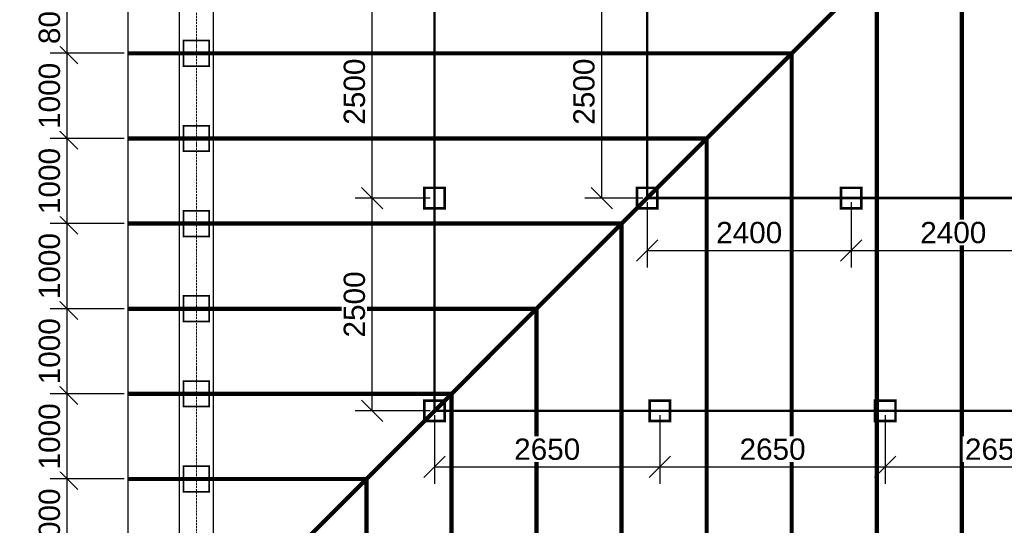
# Model space of a CAD drawing. Header units: millimetres. Extents: x 363306 to 7757304, y 1022887 to 1207196.
# Tile 680 of 1056: x 2357701 to 2369279, y 1071321 to 1077260. Entities that reach past the tile are written whole.
import ezdxf

# ---------------------------------------------------------------- set-up
doc = ezdxf.new("R2010")
doc.units = ezdxf.units.MM
doc.linetypes.add('ACAD_ISO10W100', pattern=[18, 12, -3, 0, -3])
doc.layers.add('0 @ 100', color=7, linetype='Continuous')
doc.layers.add('A3 pdf uchun', color=7, linetype='Continuous')
doc.layers.add('3 Стойка 150x150', color=94, linetype='Continuous', lineweight=30)
doc.styles.add('Arial Gyr', font='arial.ttf')
doc.styles.add('ViTEXT', font='isocpeur.TTF')
doc.styles.add('ГОСТ 2.304', font='isocpeui.ttf')
doc.dimstyles.new('9580548', dxfattribs={"dimtxt": 250, "dimasz": 250, "dimexe": 200, "dimexo": 50, "dimgap": 80, "dimtad": 1, "dimtxsty": 'Arial Gyr', "dimblk": 'OBLIQUE', "dimcen": 2.5, "dimadec": 0, "dimazin": 0, "dimtfac": 1, "dimtmove": 0, "dimatfit": 1, "dimldrblk": 'OBLIQUE', "dimfxl": 0, "dimarcsym": 0})

# ---------------------------------------------------------------- blocks, each defined once
blk = doc.blocks.new('*U2050')
at = {"color": 5, "lineweight": 0, "const_width": 20}
blk.add_lwpolyline([(-150, 150), (150, 150), (150, -150), (-150, -150)], close=True, dxfattribs=at)
blk = doc.blocks.new('*U2051')
at = {"layer": 'A3 pdf uchun', "color": 0, "linetype": 'ByBlock', "lineweight": -2, "transparency": 16777216}
for p in [(0, 6000), (0, 5000), (0, 4000), (0, 3000), (0, 2000), (0, 1000), (0, 0)]:
    blk.add_blockref('*U2050', p, dxfattribs=at)
blk = doc.blocks.new('_Oblique')
at = {"color": 0, "linetype": 'ByBlock', "lineweight": -2}
blk.add_line((-0.5, -0.5), (0.5, 0.5), dxfattribs=at)
blk = doc.blocks.new('*D2295')
at = {"color": 0, "lineweight": -2, "ltscale": 0.05, "transparency": 16777216}
for p, q in [((2358929, 1071865), (2358060, 1071865)), ((2358260, 1070865), (2358260, 1071865)), ((2358929, 1070865), (2358060, 1070865))]:
    blk.add_line(p, q, dxfattribs=at)
at = {"layer": 'Defpoints', "color": 0, "lineweight": 30, "ltscale": 0.05, "transparency": 16777216}
for p in [(2358260, 1071865), (2358979, 1071865), (2358979, 1070865)]:
    blk.add_point(p, dxfattribs=at)
at = {"color": 0, "lineweight": -2, "ltscale": 0.05, "transparency": 16777216, "xscale": 250, "yscale": 250, "zscale": 250}
for p, rotation in [((2358260, 1071865), 90), ((2358260, 1070865), 270)]:
    blk.add_blockref('_Oblique', p, dxfattribs=dict(at, rotation=rotation))
at = {"color": 0, "lineweight": 0, "ltscale": 0.05, "transparency": 16777216, "insert": (2358052, 1071365), "char_height": 250, "attachment_point": 5, "rotation": 90, "style": 'Arial Gyr', "bg_fill": 3, "box_fill_scale": 1.1, "bg_fill_color": 256, "bg_fill_true_color": 13158600, "bg_fill_transparency": 0}
blk.add_mtext('1000', dxfattribs=at)
blk = doc.blocks.new('*D2296')
at = {"color": 0, "lineweight": -2, "ltscale": 0.05, "transparency": 16777216}
for p, q in [((2358929, 1072865), (2358060, 1072865)), ((2358260, 1071865), (2358260, 1072865)), ((2358929, 1071865), (2358060, 1071865))]:
    blk.add_line(p, q, dxfattribs=at)
at = {"layer": 'Defpoints', "color": 0, "lineweight": 30, "ltscale": 0.05, "transparency": 16777216}
for p in [(2358260, 1072865), (2358979, 1072865), (2358979, 1071865)]:
    blk.add_point(p, dxfattribs=at)
at = {"color": 0, "lineweight": -2, "ltscale": 0.05, "transparency": 16777216, "xscale": 250, "yscale": 250, "zscale": 250}
for p, rotation in [((2358260, 1072865), 90), ((2358260, 1071865), 270)]:
    blk.add_blockref('_Oblique', p, dxfattribs=dict(at, rotation=rotation))
at = {"color": 0, "lineweight": 0, "ltscale": 0.05, "transparency": 16777216, "insert": (2358052, 1072365), "char_height": 250, "attachment_point": 5, "rotation": 90, "style": 'Arial Gyr', "bg_fill": 3, "box_fill_scale": 1.1, "bg_fill_color": 256, "bg_fill_true_color": 13158600, "bg_fill_transparency": 0}
blk.add_mtext('1000', dxfattribs=at)
blk = doc.blocks.new('*D2297')
at = {"color": 0, "lineweight": -2, "ltscale": 0.05, "transparency": 16777216}
for p, q in [((2358929, 1073865), (2358060, 1073865)), ((2358260, 1072865), (2358260, 1073865)), ((2358929, 1072865), (2358060, 1072865))]:
    blk.add_line(p, q, dxfattribs=at)
at = {"layer": 'Defpoints', "color": 0, "lineweight": 30, "ltscale": 0.05, "transparency": 16777216}
for p in [(2358260, 1073865), (2358979, 1073865), (2358979, 1072865)]:
    blk.add_point(p, dxfattribs=at)
at = {"color": 0, "lineweight": -2, "ltscale": 0.05, "transparency": 16777216, "xscale": 250, "yscale": 250, "zscale": 250}
for p, rotation in [((2358260, 1073865), 90), ((2358260, 1072865), 270)]:
    blk.add_blockref('_Oblique', p, dxfattribs=dict(at, rotation=rotation))
at = {"color": 0, "lineweight": 0, "ltscale": 0.05, "transparency": 16777216, "insert": (2358052, 1073365), "char_height": 250, "attachment_point": 5, "rotation": 90, "style": 'Arial Gyr', "bg_fill": 3, "box_fill_scale": 1.1, "bg_fill_color": 256, "bg_fill_true_color": 13158600, "bg_fill_transparency": 0}
blk.add_mtext('1000', dxfattribs=at)
blk = doc.blocks.new('*D2298')
at = {"color": 0, "lineweight": -2, "ltscale": 0.05, "transparency": 16777216}
for p, q in [((2358929, 1074865), (2358060, 1074865)), ((2358260, 1073865), (2358260, 1074865)), ((2358929, 1073865), (2358060, 1073865))]:
    blk.add_line(p, q, dxfattribs=at)
at = {"layer": 'Defpoints', "color": 0, "lineweight": 30, "ltscale": 0.05, "transparency": 16777216}
for p in [(2358260, 1074865), (2358979, 1074865), (2358979, 1073865)]:
    blk.add_point(p, dxfattribs=at)
at = {"color": 0, "lineweight": -2, "ltscale": 0.05, "transparency": 16777216, "xscale": 250, "yscale": 250, "zscale": 250}
for p, rotation in [((2358260, 1074865), 90), ((2358260, 1073865), 270)]:
    blk.add_blockref('_Oblique', p, dxfattribs=dict(at, rotation=rotation))
at = {"color": 0, "lineweight": 0, "ltscale": 0.05, "transparency": 16777216, "insert": (2358052, 1074365), "char_height": 250, "attachment_point": 5, "rotation": 90, "style": 'Arial Gyr', "bg_fill": 3, "box_fill_scale": 1.1, "bg_fill_color": 256, "bg_fill_true_color": 13158600, "bg_fill_transparency": 0}
blk.add_mtext('1000', dxfattribs=at)
blk = doc.blocks.new('*D2299')
at = {"color": 0, "lineweight": -2, "ltscale": 0.05, "transparency": 16777216}
for p, q in [((2358929, 1075865), (2358060, 1075865)), ((2358260, 1074865), (2358260, 1075865)), ((2358929, 1074865), (2358060, 1074865))]:
    blk.add_line(p, q, dxfattribs=at)
at = {"layer": 'Defpoints', "color": 0, "lineweight": 30, "ltscale": 0.05, "transparency": 16777216}
for p in [(2358260, 1075865), (2358979, 1075865), (2358979, 1074865)]:
    blk.add_point(p, dxfattribs=at)
at = {"color": 0, "lineweight": -2, "ltscale": 0.05, "transparency": 16777216, "xscale": 250, "yscale": 250, "zscale": 250}
for p, rotation in [((2358260, 1075865), 90), ((2358260, 1074865), 270)]:
    blk.add_blockref('_Oblique', p, dxfattribs=dict(at, rotation=rotation))
at = {"color": 0, "lineweight": 0, "ltscale": 0.05, "transparency": 16777216, "insert": (2358052, 1075365), "char_height": 250, "attachment_point": 5, "rotation": 90, "style": 'Arial Gyr', "bg_fill": 3, "box_fill_scale": 1.1, "bg_fill_color": 256, "bg_fill_true_color": 13158600, "bg_fill_transparency": 0}
blk.add_mtext('1000', dxfattribs=at)
blk = doc.blocks.new('*D2300')
at = {"color": 0, "lineweight": -2, "ltscale": 0.05, "transparency": 16777216}
for p, q in [((2358929, 1076865), (2358060, 1076865)), ((2358260, 1075865), (2358260, 1076865)), ((2358929, 1075865), (2358060, 1075865))]:
    blk.add_line(p, q, dxfattribs=at)
at = {"layer": 'Defpoints', "color": 0, "lineweight": 30, "ltscale": 0.05, "transparency": 16777216}
for p in [(2358260, 1076865), (2358979, 1076865), (2358979, 1075865)]:
    blk.add_point(p, dxfattribs=at)
at = {"color": 0, "lineweight": -2, "ltscale": 0.05, "transparency": 16777216, "xscale": 250, "yscale": 250, "zscale": 250}
for p, rotation in [((2358260, 1076865), 90), ((2358260, 1075865), 270)]:
    blk.add_blockref('_Oblique', p, dxfattribs=dict(at, rotation=rotation))
at = {"color": 0, "lineweight": 0, "ltscale": 0.05, "transparency": 16777216, "insert": (2358052, 1076365), "char_height": 250, "attachment_point": 5, "rotation": 90, "style": 'Arial Gyr', "bg_fill": 3, "box_fill_scale": 1.1, "bg_fill_color": 256, "bg_fill_true_color": 13158600, "bg_fill_transparency": 0}
blk.add_mtext('1000', dxfattribs=at)
blk = doc.blocks.new('*D2301')
at = {"color": 0, "lineweight": -2, "ltscale": 0.05, "transparency": 16777216}
for p, q in [((2358929, 1077665), (2358060, 1077665)), ((2358260, 1076865), (2358260, 1077665)), ((2358929, 1076865), (2358060, 1076865))]:
    blk.add_line(p, q, dxfattribs=at)
at = {"layer": 'Defpoints', "color": 0, "lineweight": 30, "ltscale": 0.05, "transparency": 16777216}
for p in [(2358260, 1077665), (2358979, 1077665), (2358979, 1076865)]:
    blk.add_point(p, dxfattribs=at)
at = {"color": 0, "lineweight": -2, "ltscale": 0.05, "transparency": 16777216, "xscale": 250, "yscale": 250, "zscale": 250}
for p, rotation in [((2358260, 1077665), 90), ((2358260, 1076865), 270)]:
    blk.add_blockref('_Oblique', p, dxfattribs=dict(at, rotation=rotation))
at = {"color": 0, "lineweight": 0, "ltscale": 0.05, "transparency": 16777216, "insert": (2358052, 1077265), "char_height": 250, "attachment_point": 5, "rotation": 90, "style": 'Arial Gyr', "bg_fill": 3, "box_fill_scale": 1.1, "bg_fill_color": 256, "bg_fill_true_color": 13158600, "bg_fill_transparency": 0}
blk.add_mtext('800', dxfattribs=at)
blk = doc.blocks.new('*D2268')
at = {"color": 0, "lineweight": -2, "ltscale": 0.05, "transparency": 16777216}
for p, q in [((2362529, 1075165), (2361645, 1075165)), ((2361845, 1072665), (2361845, 1075165)), ((2362529, 1072665), (2361645, 1072665))]:
    blk.add_line(p, q, dxfattribs=at)
at = {"layer": 'Defpoints', "color": 0, "lineweight": 30, "ltscale": 0.05, "transparency": 16777216}
for p in [(2361845, 1075165), (2362579, 1075165), (2362579, 1072665)]:
    blk.add_point(p, dxfattribs=at)
at = {"color": 0, "lineweight": -2, "ltscale": 0.05, "transparency": 16777216, "xscale": 250, "yscale": 250, "zscale": 250}
for p, rotation in [((2361845, 1075165), 90), ((2361845, 1072665), 270)]:
    blk.add_blockref('_Oblique', p, dxfattribs=dict(at, rotation=rotation))
at = {"color": 0, "lineweight": 0, "ltscale": 0.05, "transparency": 16777216, "insert": (2361638, 1073915), "char_height": 250, "attachment_point": 5, "rotation": 90, "style": 'Arial Gyr', "bg_fill": 3, "box_fill_scale": 1.1, "bg_fill_color": 256, "bg_fill_true_color": 13158600, "bg_fill_transparency": 0}
blk.add_mtext('2500', dxfattribs=at)
blk = doc.blocks.new('*D2269')
at = {"color": 0, "lineweight": -2, "ltscale": 0.05, "transparency": 16777216}
for p, q in [((2362529, 1077665), (2361645, 1077665)), ((2361845, 1075165), (2361845, 1077665)), ((2362529, 1075165), (2361645, 1075165))]:
    blk.add_line(p, q, dxfattribs=at)
at = {"layer": 'Defpoints', "color": 0, "lineweight": 30, "ltscale": 0.05, "transparency": 16777216}
for p in [(2361845, 1077665), (2362579, 1077665), (2362579, 1075165)]:
    blk.add_point(p, dxfattribs=at)
at = {"color": 0, "lineweight": -2, "ltscale": 0.05, "transparency": 16777216, "xscale": 250, "yscale": 250, "zscale": 250}
for p, rotation in [((2361845, 1077665), 90), ((2361845, 1075165), 270)]:
    blk.add_blockref('_Oblique', p, dxfattribs=dict(at, rotation=rotation))
at = {"color": 0, "lineweight": 0, "ltscale": 0.05, "transparency": 16777216, "insert": (2361638, 1076415), "char_height": 250, "attachment_point": 5, "rotation": 90, "style": 'Arial Gyr', "bg_fill": 3, "box_fill_scale": 1.1, "bg_fill_color": 256, "bg_fill_true_color": 13158600, "bg_fill_transparency": 0}
blk.add_mtext('2500', dxfattribs=at)
blk = doc.blocks.new('*D2276')
at = {"color": 0, "lineweight": -2, "ltscale": 0.05, "transparency": 16777216}
for p, q in [((2363089, 1077665), (2364745, 1077665)), ((2364545, 1075165), (2364545, 1077665)), ((2365029, 1075165), (2364345, 1075165))]:
    blk.add_line(p, q, dxfattribs=at)
at = {"layer": 'Defpoints', "color": 0, "lineweight": 30, "ltscale": 0.05, "transparency": 16777216}
for p in [(2363039, 1077665), (2364545, 1077665), (2365079, 1075165)]:
    blk.add_point(p, dxfattribs=at)
at = {"color": 0, "lineweight": -2, "ltscale": 0.05, "transparency": 16777216, "xscale": 250, "yscale": 250, "zscale": 250}
for p, rotation in [((2364545, 1077665), 90), ((2364545, 1075165), 270)]:
    blk.add_blockref('_Oblique', p, dxfattribs=dict(at, rotation=rotation))
at = {"color": 0, "lineweight": 0, "ltscale": 0.05, "transparency": 16777216, "insert": (2364337, 1076415), "char_height": 250, "attachment_point": 5, "rotation": 90, "style": 'Arial Gyr', "bg_fill": 3, "box_fill_scale": 1.1, "bg_fill_color": 256, "bg_fill_true_color": 13158600, "bg_fill_transparency": 0}
blk.add_mtext('2500', dxfattribs=at)
blk = doc.blocks.new('*D2084')
at = {"color": 0, "lineweight": -2, "ltscale": 0.05, "transparency": 16777216}
for p, q in [((2362579, 1072615), (2362579, 1071806)), ((2365229, 1072615), (2365229, 1071806)), ((2362579, 1072006), (2365229, 1072006))]:
    blk.add_line(p, q, dxfattribs=at)
at = {"layer": 'Defpoints', "color": 0, "lineweight": 30, "ltscale": 0.05, "transparency": 16777216}
for p in [(2362579, 1072665), (2365229, 1072665), (2365229, 1072006)]:
    blk.add_point(p, dxfattribs=at)
at = {"color": 0, "lineweight": -2, "ltscale": 0.05, "transparency": 16777216, "xscale": 250, "yscale": 250, "zscale": 250, "rotation": 180}
blk.add_blockref('_Oblique', (2362579, 1072006), dxfattribs=at)
at = {"color": 0, "lineweight": -2, "ltscale": 0.05, "transparency": 16777216, "xscale": 250, "yscale": 250, "zscale": 250}
blk.add_blockref('_Oblique', (2365229, 1072006), dxfattribs=at)
at = {"color": 0, "lineweight": 0, "ltscale": 0.05, "transparency": 16777216, "insert": (2363904, 1072213), "char_height": 250, "attachment_point": 5, "style": 'Arial Gyr', "bg_fill": 3, "box_fill_scale": 1.1, "bg_fill_color": 256, "bg_fill_true_color": 13158600, "bg_fill_transparency": 0}
blk.add_mtext('2650', dxfattribs=at)
blk = doc.blocks.new('*D2085')
at = {"color": 0, "lineweight": -2, "ltscale": 0.05, "transparency": 16777216}
for p, q in [((2365229, 1072615), (2365229, 1071806)), ((2367879, 1072615), (2367879, 1071806)), ((2365229, 1072006), (2367879, 1072006))]:
    blk.add_line(p, q, dxfattribs=at)
at = {"layer": 'Defpoints', "color": 0, "lineweight": 30, "ltscale": 0.05, "transparency": 16777216}
for p in [(2365229, 1072665), (2367879, 1072665), (2367879, 1072006)]:
    blk.add_point(p, dxfattribs=at)
at = {"color": 0, "lineweight": -2, "ltscale": 0.05, "transparency": 16777216, "xscale": 250, "yscale": 250, "zscale": 250, "rotation": 180}
blk.add_blockref('_Oblique', (2365229, 1072006), dxfattribs=at)
at = {"color": 0, "lineweight": -2, "ltscale": 0.05, "transparency": 16777216, "xscale": 250, "yscale": 250, "zscale": 250}
blk.add_blockref('_Oblique', (2367879, 1072006), dxfattribs=at)
at = {"color": 0, "lineweight": 0, "ltscale": 0.05, "transparency": 16777216, "insert": (2366554, 1072213), "char_height": 250, "attachment_point": 5, "style": 'Arial Gyr', "bg_fill": 3, "box_fill_scale": 1.1, "bg_fill_color": 256, "bg_fill_true_color": 13158600, "bg_fill_transparency": 0}
blk.add_mtext('2650', dxfattribs=at)
blk = doc.blocks.new('*D2086')
at = {"color": 0, "lineweight": -2, "ltscale": 0.05, "transparency": 16777216}
for p, q in [((2367879, 1072615), (2367879, 1071806)), ((2370529, 1072615), (2370529, 1071806)), ((2367879, 1072006), (2370529, 1072006))]:
    blk.add_line(p, q, dxfattribs=at)
at = {"layer": 'Defpoints', "color": 0, "lineweight": 30, "ltscale": 0.05, "transparency": 16777216}
for p in [(2367879, 1072665), (2370529, 1072665), (2370529, 1072006)]:
    blk.add_point(p, dxfattribs=at)
at = {"color": 0, "lineweight": -2, "ltscale": 0.05, "transparency": 16777216, "xscale": 250, "yscale": 250, "zscale": 250, "rotation": 180}
blk.add_blockref('_Oblique', (2367879, 1072006), dxfattribs=at)
at = {"color": 0, "lineweight": -2, "ltscale": 0.05, "transparency": 16777216, "xscale": 250, "yscale": 250, "zscale": 250}
blk.add_blockref('_Oblique', (2370529, 1072006), dxfattribs=at)
at = {"color": 0, "lineweight": 0, "ltscale": 0.05, "transparency": 16777216, "insert": (2369204, 1072213), "char_height": 250, "attachment_point": 5, "style": 'Arial Gyr', "bg_fill": 3, "box_fill_scale": 1.1, "bg_fill_color": 256, "bg_fill_true_color": 13158600, "bg_fill_transparency": 0}
blk.add_mtext('2650', dxfattribs=at)
blk = doc.blocks.new('*D2288')
at = {"color": 0, "lineweight": -2, "ltscale": 0.05, "transparency": 16777216}
for p, q in [((2365079, 1075115), (2365079, 1074350)), ((2367479, 1075115), (2367479, 1074350)), ((2365079, 1074550), (2367479, 1074550))]:
    blk.add_line(p, q, dxfattribs=at)
at = {"layer": 'Defpoints', "color": 0, "lineweight": 30, "ltscale": 0.05, "transparency": 16777216}
for p in [(2365079, 1075165), (2367479, 1075165), (2367479, 1074550)]:
    blk.add_point(p, dxfattribs=at)
at = {"color": 0, "lineweight": -2, "ltscale": 0.05, "transparency": 16777216, "xscale": 250, "yscale": 250, "zscale": 250, "rotation": 180}
blk.add_blockref('_Oblique', (2365079, 1074550), dxfattribs=at)
at = {"color": 0, "lineweight": -2, "ltscale": 0.05, "transparency": 16777216, "xscale": 250, "yscale": 250, "zscale": 250}
blk.add_blockref('_Oblique', (2367479, 1074550), dxfattribs=at)
at = {"color": 0, "lineweight": 0, "ltscale": 0.05, "transparency": 16777216, "insert": (2366279, 1074758), "char_height": 250, "attachment_point": 5, "style": 'Arial Gyr', "bg_fill": 3, "box_fill_scale": 1.1, "bg_fill_color": 256, "bg_fill_true_color": 13158600, "bg_fill_transparency": 0}
blk.add_mtext('2400', dxfattribs=at)
blk = doc.blocks.new('*D2289')
at = {"color": 0, "lineweight": -2, "ltscale": 0.05, "transparency": 16777216}
for p, q in [((2367479, 1075115), (2367479, 1074350)), ((2369879, 1075115), (2369879, 1074350)), ((2367479, 1074550), (2369879, 1074550))]:
    blk.add_line(p, q, dxfattribs=at)
at = {"layer": 'Defpoints', "color": 0, "lineweight": 30, "ltscale": 0.05, "transparency": 16777216}
for p in [(2367479, 1075165), (2369879, 1075165), (2369879, 1074550)]:
    blk.add_point(p, dxfattribs=at)
at = {"color": 0, "lineweight": -2, "ltscale": 0.05, "transparency": 16777216, "xscale": 250, "yscale": 250, "zscale": 250, "rotation": 180}
blk.add_blockref('_Oblique', (2367479, 1074550), dxfattribs=at)
at = {"color": 0, "lineweight": -2, "ltscale": 0.05, "transparency": 16777216, "xscale": 250, "yscale": 250, "zscale": 250}
blk.add_blockref('_Oblique', (2369879, 1074550), dxfattribs=at)
at = {"color": 0, "lineweight": 0, "ltscale": 0.05, "transparency": 16777216, "insert": (2368679, 1074758), "char_height": 250, "attachment_point": 5, "style": 'Arial Gyr', "bg_fill": 3, "box_fill_scale": 1.1, "bg_fill_color": 256, "bg_fill_true_color": 13158600, "bg_fill_transparency": 0}
blk.add_mtext('2400', dxfattribs=at)

msp = doc.modelspace()

# ---------------------------------------------------------------- linework, layer by layer
at = {"ltscale": 100}
msp.add_line((2358978.794, 1069064.671, 0), (2358978.794, 1086264.671, 0), dxfattribs=at)
at = {"color": 252, "ltscale": 800}
for p, q in [((2359578.794, 1069664.671, 0), (2359578.794, 1085664.671, 0)), ((2359978.794, 1070064.671, 0), (2359978.794, 1085264.671, 0))]:
    msp.add_line(p, q, dxfattribs=at)
at = {"color": 251, "linetype": 'ACAD_ISO10W100', "lineweight": 9, "ltscale": 2, "true_color": 0x636466}
msp.add_line((2359778.794, 1085464.671, 0), (2359778.794, 1067083.448, 0), dxfattribs=at)
at = {"color": 159, "lineweight": 0, "true_color": 0x22346e, "const_width": 50, "elevation": 0}
msp.add_lwpolyline([(2358978.794, 1069064.671), (2367578.794, 1077664.671), (2358978.794, 1086264.671)], dxfattribs=at)
at = {"color": 18, "lineweight": 0, "true_color": 0x000000, "const_width": 30, "elevation": 0}
for points in [[(2362578.794, 1072664.671), (2383978.794, 1072664.671), (2383978.794, 1082664.671), (2362578.794, 1082664.671)], [(2365078.794, 1075164.671), (2381478.794, 1075164.671), (2381478.794, 1080164.671), (2365078.794, 1080164.671)]]:
    msp.add_lwpolyline(points, close=True, dxfattribs=at)
at = {"color": 116, "lineweight": 0, "true_color": 0x136734, "const_width": 50, "elevation": 0}
for points in [[(2367778.794, 1077664.671), (2367778.794, 1069064.671)], [(2368778.794, 1077664.671), (2368778.794, 1069064.671)], [(2366778.794, 1076864.671), (2358978.794, 1076864.671)], [(2366778.794, 1076864.671), (2366778.794, 1069064.671)], [(2365778.794, 1075864.671), (2358978.794, 1075864.671)], [(2365778.794, 1075864.671), (2365778.794, 1069064.671)], [(2364778.794, 1074864.671), (2358978.794, 1074864.671)], [(2364778.794, 1074864.671), (2364778.794, 1069064.671)], [(2363778.794, 1073864.671), (2358978.794, 1073864.671)], [(2363778.794, 1073864.671), (2363778.794, 1069064.671)], [(2362778.794, 1072864.671), (2358978.794, 1072864.671)], [(2362778.794, 1072864.671), (2362778.794, 1069064.671)], [(2361778.794, 1071864.671), (2358978.794, 1071864.671)], [(2361778.794, 1071864.671), (2361778.794, 1069064.671)]]:
    msp.add_lwpolyline(points, dxfattribs=at)
at = {"layer": '3 Стойка 150x150', "color": 244, "lineweight": 35, "true_color": 0x991b1e, "const_width": 30, "elevation": 0}
for points in [[(2362458.794, 1075044.671), (2362698.794, 1075044.671), (2362698.794, 1075284.671), (2362458.794, 1075284.671)], [(2364958.794, 1075044.671), (2365198.794, 1075044.671), (2365198.794, 1075284.671), (2364958.794, 1075284.671)], [(2367358.794, 1075044.671), (2367598.794, 1075044.671), (2367598.794, 1075284.671), (2367358.794, 1075284.671)], [(2365108.794, 1072544.671), (2365348.794, 1072544.671), (2365348.794, 1072784.671), (2365108.794, 1072784.671)], [(2367758.794, 1072544.671), (2367998.794, 1072544.671), (2367998.794, 1072784.671), (2367758.794, 1072784.671)]]:
    msp.add_lwpolyline(points, close=True, dxfattribs=at)

# ---------------------------------------------------------------- block references
at = {"layer": 'A3 pdf uchun', "color": 18, "lineweight": 30, "true_color": 0x000000}
msp.add_blockref('*U2051', (2359778.794, 1070864.671, 0), dxfattribs=at)

# ---------------------------------------------------------------- texts
at = {"color": 7, "linetype": 'Continuous', "lineweight": -3, "insert": (2337050.522, 1083049.577, 0), "char_height": 250, "width": 12330.66749, "attachment_point": 1, "style": 'ViTEXT'}
msp.add_mtext('{\\fISOCPEUR|b1|i1|c204|p34;\\C256;\\c0;       \\A1;\\H1.17391x;Состав кровли.\\A0;\\P\\pi-511.11,l511.11,t255.555;\\fISOCPEUR|b0|i1|c204|p34;\\H0.92593x;1.^I Металлические профилированные листы с полимерными покрытиями с обеих сторон по деревянным конструкциям (РСТУз 24045-94) Н35-1000-0,50 мм.\\fISOCPEUR|b1|i1|c204|p34;\\P\\pi0,l0,tz;\\fISOCPEUR|b0|i1|c204|p34;2. Цемента песчаное стяжка, толщиной 50мм, (приложения 1, пункт 71, КМК 2.01.04-2018), aрмированная сетка Ø3 АСК ( АБК ) шаг 150 х 150 мм. с устройством дефор. швов с шаг 6,0 х 6,0 м (с заполнением д.ш. герметиком).\\P3. Гидроизоляционная мембрана из профиллированная полиэтиленовая рулонная толщиной 0,45мм -1 слоя.\\P4. Утеплитель - минераловатные плиты рулонные TC 040, толщиной 100мм.\\P5. Полиэтиленовая пленка, толщиной 2 мм.\\P6. Сборная железобетонная плита покрытия - 220 мм}', dxfattribs=at)
at = {"layer": '0 @ 100', "color": 7, "insert": (761996.908, 1075986.433), "char_height": 318.940213, "width": 19697.5359, "attachment_point": 4, "style": 'ГОСТ 2.304'}
msp.add_mtext('\\pi5457.36288;{\\fISOCPEUR|b1|i1|c204|p34;Характеристика участка строительства:\\P\\pi0;\\P}Расчетная зимняя температура воздух 15 °С.\\PСкоростной напор ветра   - 38кг/м2.\\PВес снегового покрова    - 50кг/м2.\\PКлассификация зданий по функциональной пожарной опасности - Ф 4.1 \\PКоэффициент надежности по назначению - 0.95\\P\\P^IПроектом разработано подъёмник для мало мобильных граждан населения грузоподъемностью 250 кг. скоростью 0,25 см/с. Двери шахт подъёмника противопожарные с пределом огнестойкости El 30. Подъёмники оборудованы кабинами габаритами 1500х1500 мм, ширина дверей кабины обеспечивает проезд инвалидной коляски. Для экстренных случаев подъёмник оснащен дополнительным аккумулятором и механическим спуском для безопасного спуска пассажира в нулевую отметку. Так же в дверях подъёмника установлены замки датчики которые открываются с ключевыми картами, чтобы открыть двери подъёмника.\\P^IС внешней и внутренней стороны наружных стен предусмотрено обшивка из аквапанелей толщиной 12,5мм с утеплением из минераловатной ваты на кварцевой основе, А =0,040 Вт/мС, толщиной 100мм. (по теплотехническому расчету). Наружная отделка из органическое стекло.\\P^IПодрядчик обязан предоставить заказчику сертификаты соответствия и пожарной безопасности на фасадную систему и все применяемые в данной системе материалы и изделия.\\PКонструкции, изделия и материалы применены по действующим стандартам, ТУ, сертификатам. На путях эвакуации используются отделочные материалы, соответствующие требованиям п. 5.25 ШНК 2.01.02-04.\\PОтделка стен с внутренней стороны окраска водоэмульсионными красками светлых тонов. Во внутренней и наружной отделке использованы современные отделочные материалы используемые на территории Республики Узбекистан.\\P^IКрыша - скатная из металлических профилированных листов с полимерными покрытиями с обеих сторон толщ.0,55мм по металлическим конструкциям.\\P^IПо периметру наружных стен устраивается бетонная отмостка. Бетон кл.В 7,5 шириной 1000 мм, толщиной 50 мм по гравийному основанию толщиной 100 мм -150 мм.\\P^IВсе строительно-монтажные работы вести согласно указаний соответствующих строительных норм и проекта производства работ (П.П.Р.) на основании ШНК 3.01.01 - 03 и КМК 3.01.02 - 00.', dxfattribs=at)

# ---------------------------------------------------------------- next in the draw order: dimensions: what is measured, and where the dimension line sits
at = {"color": 18, "lineweight": 0, "ltscale": 0.05, "true_color": 0x000000}
for base, p1, p2, override, picture, middle in [((2364544.759, 1077664.671, 0), (2365078.794, 1075164.671, 0), (2363039.342, 1077664.671, 0), {"dimdec": 0, "dimtdec": 0, "dimfxl": 10, "dimtfill": 1, "dimarcsym": 2}, '*D2276', (2364337.116, 1076414.671, 0)), ((2361845.167, 1075164.671, 0), (2362578.794, 1072664.671, 0), (2362578.794, 1075164.671, 0), {"dimdec": 0, "dimtdec": 0, "dimfxl": 10, "dimtfill": 1, "dimarcsym": 2}, '*D2268', (2361637.524, 1073914.671, 0)), ((2358259.604, 1071864.671, 0), (2358978.794, 1070864.671, 0), (2358978.794, 1071864.671, 0), {"dimdec": 0, "dimtdec": 0, "dimtmove": 1, "dimfxl": 10, "dimtfill": 1, "dimarcsym": 2}, '*D2295', (2358051.961, 1071364.671, 0))]:
    dim = msp.add_linear_dim(base=base, p1=p1, p2=p2, angle=90, dimstyle='9580548', override=override, dxfattribs=at)
    dim.commit()
    dim.dimension.update_dxf_attribs({"geometry": picture, "text_midpoint": middle})

# ---------------------------------------------------------------- next in the draw order: linework, layer by layer
at = {"layer": '3 Стойка 150x150', "color": 244, "lineweight": 35, "true_color": 0x991b1e, "const_width": 30, "elevation": 0}
msp.add_lwpolyline([(2362458.794, 1072544.671), (2362698.794, 1072544.671), (2362698.794, 1072784.671), (2362458.794, 1072784.671)], close=True, dxfattribs=at)

# ---------------------------------------------------------------- next in the draw order: dimensions: what is measured, and where the dimension line sits
at = {"color": 18, "lineweight": 0, "ltscale": 0.05, "true_color": 0x000000}
for base, p1, p2, picture, middle in [((2361845.167, 1077664.671, 0), (2362578.794, 1075164.671, 0), (2362578.794, 1077664.671, 0), '*D2269', (2361637.524, 1076414.671, 0)), ((2358259.604, 1072864.671, 0), (2358978.794, 1071864.671, 0), (2358978.794, 1072864.671, 0), '*D2296', (2358051.961, 1072364.671, 0))]:
    dim = msp.add_linear_dim(base=base, p1=p1, p2=p2, angle=90, dimstyle='9580548', override={"dimdec": 0, "dimtdec": 0, "dimtmove": 1, "dimfxl": 10, "dimtfill": 1, "dimarcsym": 2}, dxfattribs=at)
    dim.commit()
    dim.dimension.update_dxf_attribs({"geometry": picture, "text_midpoint": middle})
dim = msp.add_linear_dim(base=(2367478.794, 1074550.44, 0), p1=(2365078.794, 1075164.671, 0), p2=(2367478.794, 1075164.671, 0), dimstyle='9580548', override={"dimdec": 0, "dimtdec": 0, "dimtmove": 1, "dimfxl": 10, "dimtfill": 1, "dimarcsym": 2}, dxfattribs=at)
dim.commit()
dim.dimension.update_dxf_attribs({"geometry": '*D2288', "text_midpoint": (2366278.794, 1074758.084, 0)})

# ---------------------------------------------------------------- next in the draw order: dimensions: what is measured, and where the dimension line sits
for base, p1, p2, override, picture, middle in [((2369878.794, 1074550.44, 0), (2367478.794, 1075164.671, 0), (2369878.794, 1075164.671, 0), {"dimdec": 0, "dimtdec": 0, "dimtmove": 1, "dimfxl": 10, "dimtfill": 1, "dimarcsym": 2}, '*D2289', (2368678.794, 1074758.084, 0)), ((2365228.794, 1072005.748, 0), (2362578.794, 1072664.671, 0), (2365228.794, 1072664.671, 0), {"dimdec": 0, "dimtdec": 0, "dimfxl": 10, "dimtfill": 1, "dimarcsym": 2}, '*D2084', (2363903.794, 1072213.392, 0))]:
    dim = msp.add_linear_dim(base=base, p1=p1, p2=p2, dimstyle='9580548', override=override, dxfattribs=at)
    dim.commit()
    dim.dimension.update_dxf_attribs({"geometry": picture, "text_midpoint": middle})
dim = msp.add_linear_dim(base=(2358259.604, 1073864.671, 0), p1=(2358978.794, 1072864.671, 0), p2=(2358978.794, 1073864.671, 0), angle=90, dimstyle='9580548', override={"dimdec": 0, "dimtdec": 0, "dimtmove": 1, "dimfxl": 10, "dimtfill": 1, "dimarcsym": 2}, dxfattribs=at)
dim.commit()
dim.dimension.update_dxf_attribs({"geometry": '*D2297', "text_midpoint": (2358051.961, 1073364.671, 0)})

# ---------------------------------------------------------------- next in the draw order: dimensions: what is measured, and where the dimension line sits
dim = msp.add_linear_dim(base=(2358259.604, 1074864.671, 0), p1=(2358978.794, 1073864.671, 0), p2=(2358978.794, 1074864.671, 0), angle=90, dimstyle='9580548', override={"dimdec": 0, "dimtdec": 0, "dimtmove": 1, "dimfxl": 10, "dimtfill": 1, "dimarcsym": 2}, dxfattribs=at)
dim.commit()
dim.dimension.update_dxf_attribs({"geometry": '*D2298', "text_midpoint": (2358051.961, 1074364.671, 0)})
dim = msp.add_linear_dim(base=(2367878.794, 1072005.748, 0), p1=(2365228.794, 1072664.671, 0), p2=(2367878.794, 1072664.671, 0), dimstyle='9580548', override={"dimdec": 0, "dimtdec": 0, "dimfxl": 10, "dimtfill": 1, "dimarcsym": 2}, dxfattribs=at)
dim.commit()
dim.dimension.update_dxf_attribs({"geometry": '*D2085', "text_midpoint": (2366553.794, 1072213.392, 0)})

# ---------------------------------------------------------------- next in the draw order: dimensions: what is measured, and where the dimension line sits
dim = msp.add_linear_dim(base=(2358259.604, 1075864.671, 0), p1=(2358978.794, 1074864.671, 0), p2=(2358978.794, 1075864.671, 0), angle=90, dimstyle='9580548', override={"dimdec": 0, "dimtdec": 0, "dimtmove": 1, "dimfxl": 10, "dimtfill": 1, "dimarcsym": 2}, dxfattribs=at)
dim.commit()
dim.dimension.update_dxf_attribs({"geometry": '*D2299', "text_midpoint": (2358051.961, 1075364.671, 0)})
dim = msp.add_linear_dim(base=(2370528.794, 1072005.748, 0), p1=(2367878.794, 1072664.671, 0), p2=(2370528.794, 1072664.671, 0), dimstyle='9580548', override={"dimdec": 0, "dimtdec": 0, "dimfxl": 10, "dimtfill": 1, "dimarcsym": 2}, dxfattribs=at)
dim.commit()
dim.dimension.update_dxf_attribs({"geometry": '*D2086', "text_midpoint": (2369203.794, 1072213.392, 0)})

# ---------------------------------------------------------------- next in the draw order: dimensions: what is measured, and where the dimension line sits
dim = msp.add_linear_dim(base=(2358259.604, 1076864.671, 0), p1=(2358978.794, 1075864.671, 0), p2=(2358978.794, 1076864.671, 0), angle=90, dimstyle='9580548', override={"dimdec": 0, "dimtdec": 0, "dimtmove": 1, "dimfxl": 10, "dimtfill": 1, "dimarcsym": 2}, dxfattribs=at)
dim.commit()
dim.dimension.update_dxf_attribs({"geometry": '*D2300', "text_midpoint": (2358051.961, 1076364.671, 0)})

# ---------------------------------------------------------------- next in the draw order: dimensions: what is measured, and where the dimension line sits
dim = msp.add_linear_dim(base=(2358259.604, 1077664.671, 0), p1=(2358978.794, 1076864.671, 0), p2=(2358978.794, 1077664.671, 0), angle=90, dimstyle='9580548', override={"dimdec": 0, "dimtdec": 0, "dimtmove": 1, "dimfxl": 10, "dimtfill": 1, "dimarcsym": 2}, dxfattribs=at)
dim.commit()
dim.dimension.update_dxf_attribs({"geometry": '*D2301', "text_midpoint": (2358051.961, 1077264.671, 0)})

doc.saveas('drawing.dxf')
